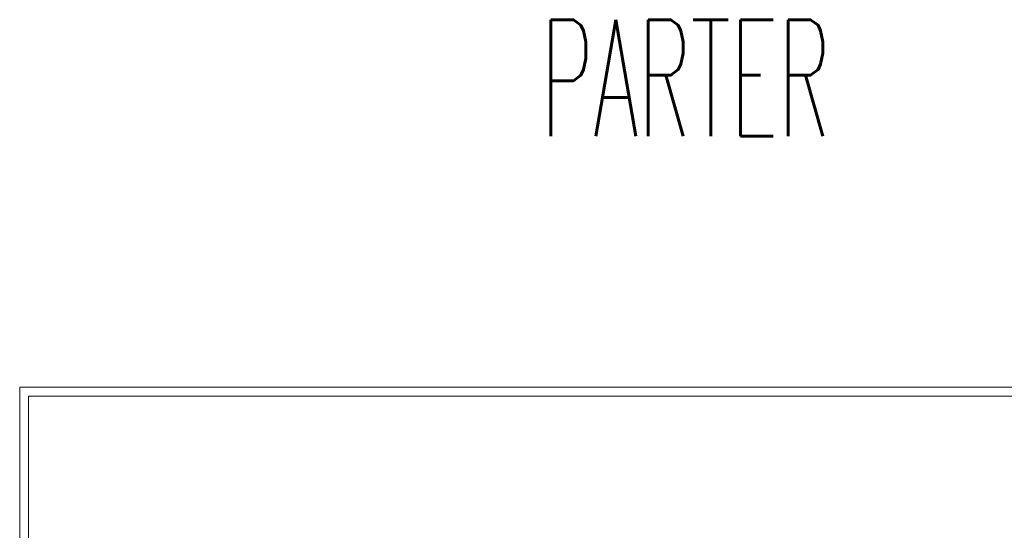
# Model space of a CAD drawing. Header units: millimetres. Extents: x -5207 to 173417, y -28809 to -6400.
# Tile 291 of 656: x 8146 to 13641, y -9493 to -6645. Entities that reach past the tile are written whole.
import ezdxf

# ---------------------------------------------------------------- set-up
doc = ezdxf.new("R2010")
doc.units = ezdxf.units.MM
doc.layers.add('m_tabela', color=7, linetype='Continuous', lineweight=15)
doc.styles.get("Standard").update_dxf_attribs({"font": 'txt.shx'})

msp = doc.modelspace()

# ---------------------------------------------------------------- linework, layer by layer
at = {"layer": 'm_tabela'}
for p, q in [((8145.673, -8694.2257), (8145.673, -14634.2257)), ((16555.673, -8694.2257), (8145.673, -8694.2257)), ((8195.673, -8744.2257), (8195.673, -14584.2257)), ((16505.673, -8744.2257), (8195.673, -8744.2257))]:
    msp.add_line(p, q, dxfattribs=at)

# ---------------------------------------------------------------- texts
at = {"layer": 'Defpoints', "insert": (11055.1052, -6645.4566), "char_height": 650, "width": 8402.66915, "attachment_point": 1}
msp.add_mtext('{\\Fsimplex|c238;\\W0.5;PARTER}', dxfattribs=at)

doc.saveas('drawing.dxf')
